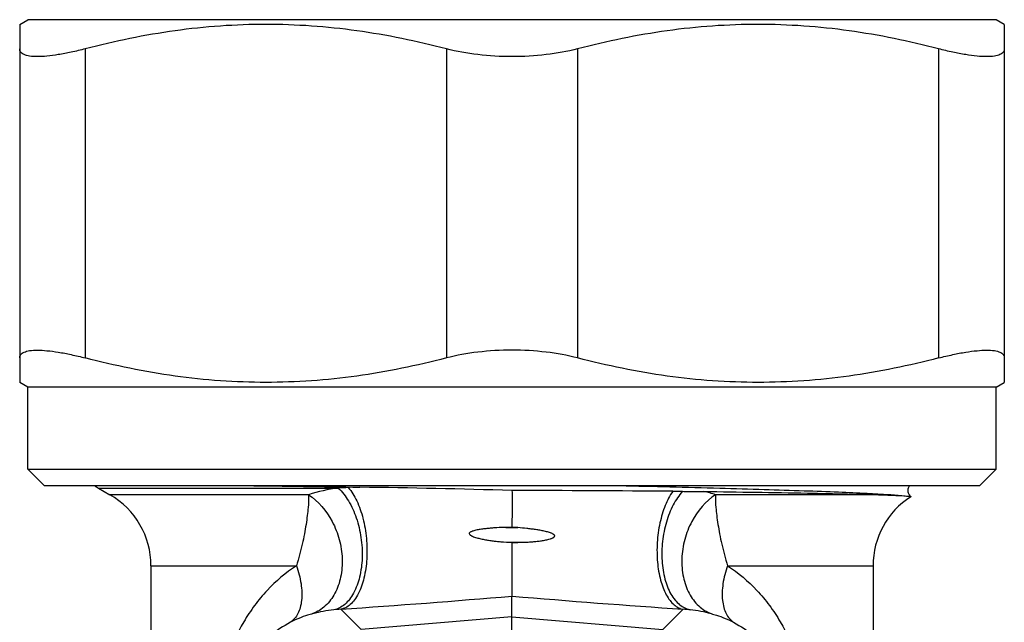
# Model space of a CAD drawing. Header units: millimetres. Extents: x 60394 to 199354, y 20895 to 166073.
# Tile 373 of 565: x 161552 to 161582, y 23945 to 23963. Entities that reach past the tile are written whole.
import ezdxf

# ---------------------------------------------------------------- set-up
doc = ezdxf.new("R2010")
doc.units = ezdxf.units.MM

msp = doc.modelspace()

# ---------------------------------------------------------------- linework, layer by layer
at = {"color": 0, "linetype": 'Continuous', "lineweight": -2}
for p, q in [((161551.613, 23963.225), (161551.863, 23963.37)), ((161551.613, 23963.225), (161551.613, 23952.314)), ((161581.363, 23963.37), (161551.863, 23963.37)), ((161581.613, 23963.225), (161581.363, 23963.37)), ((161581.613, 23963.225), (161581.613, 23952.314)), ((161553.613, 23962.481), (161553.613, 23953.058)), ((161564.613, 23962.481), (161564.613, 23953.058)), ((161568.613, 23962.481), (161568.613, 23953.058)), ((161579.613, 23962.481), (161579.613, 23953.058)), ((161551.863, 23952.17), (161551.613, 23952.314)), ((161581.363, 23952.17), (161581.613, 23952.314)), ((161581.363, 23952.17), (161551.863, 23952.17)), ((161551.863, 23949.67), (161551.863, 23952.17)), ((161581.363, 23949.67), (161581.363, 23952.17)), ((161551.863, 23949.67), (161581.363, 23949.67)), ((161552.363, 23949.17), (161551.863, 23949.67)), ((161580.863, 23949.17), (161581.363, 23949.67)), ((161552.363, 23949.17), (161580.863, 23949.17)), ((161554.013, 23949.092), (161561.318, 23949.092)), ((161554.013, 23949.092), (161554.363, 23948.89)), ((161561.976, 23949.12), (161561.625, 23949.108)), ((161560.41, 23948.89), (161554.363, 23948.89)), ((161577.784, 23948.89), (161572.817, 23948.89)), ((161566.613, 23947.902), (161566.428, 23947.896)), ((161566.428, 23947.896), (161566.794, 23947.887)), ((161566.794, 23947.887), (161566.613, 23947.902)), ((161566.271, 23947.456), (161566.975, 23947.44)), ((161566.613, 23947.422), (161566.975, 23947.44)), ((161566.613, 23947.422), (161566.613, 23945.798)), ((161555.613, 23946.725), (161560.046, 23946.725)), ((161555.613, 23946.725), (161555.613, 23939.641)), ((161573.181, 23946.725), (161577.613, 23946.725)), ((161577.613, 23946.725), (161577.613, 23939.641)), ((161566.613, 23945.168), (161566.613, 23945.798)), ((161562.019, 23944.778), (161561.395, 23945.4)), ((161566.613, 23945.168), (161562.019, 23944.778)), ((161566.613, 23945.168), (161571.208, 23944.778)), ((161566.613, 23942.289), (161566.613, 23945.168)), ((161571.208, 23944.778), (161571.832, 23945.4))]:
    msp.add_line(p, q, dxfattribs=at)
for centre, radius, start, end in [((161555.013, 23950.824), 2, 236.1899, 240), ((161574.917, 24966.86), 1017.822, 269.077874, 269.271525), ((161562.003, 23943.873), 5.264, 97.4733, 107.6139), ((161562.045, 23937.529), 11.586, 92.0737, 93.5946), ((161558.283, 23671.974), 277.17, 88.27765, 89.23641), ((161563.962, 22927.387), 1021.636, 89.576489, 89.851285), ((161553.113, 23946.725), 2.5, 0, 60), ((161572, 24013.662), 64.668, 269.56841, 269.83178), ((161571.234, 23943.91), 5.226, 72.3767, 76.4151), ((161580.113, 23946.725), 2.5, 122.7057, 180), ((161554.121, 23824.346), 123.708, 84.20428, 84.36357), ((161537.12, 24297.426), 352.862, 273.9447, 274.79458), ((161596.107, 24297.426), 352.862, 265.20542, 266.0553), ((161561.649, 23941.035), 4.372, 96.0629, 104.6468), ((161561.636, 23941.152), 4.255, 93.2581, 96.0612), ((161571.59, 23941.152), 4.255, 83.9388, 86.7419), ((161571.578, 23941.035), 4.372, 75.3532, 83.9371)]:
    msp.add_arc(centre, radius, start, end, dxfattribs=at)
for points, knots in [([(161564.613, 23962.481), (161563.714, 23962.715), (161562.347, 23962.997), (161560.502, 23963.192), (161559.113, 23963.242), (161557.725, 23963.192), (161555.88, 23962.997), (161554.512, 23962.715), (161553.613, 23962.481)], [0, 0, 0, 0, 0.250476, 0.375314, 0.5, 0.624686, 0.749524, 1, 1, 1, 1]), ([(161579.613, 23962.481), (161578.714, 23962.715), (161577.347, 23962.997), (161575.502, 23963.192), (161574.113, 23963.242), (161572.725, 23963.192), (161570.88, 23962.997), (161569.512, 23962.715), (161568.613, 23962.481)], [0, 0, 0, 0, 0.250476, 0.375314, 0.5, 0.624686, 0.749524, 1, 1, 1, 1]), ([(161553.613, 23962.481), (161553.471, 23962.444), (161553.197, 23962.378), (161552.807, 23962.303), (161552.462, 23962.256), (161552.169, 23962.238), (161551.962, 23962.248), (161551.828, 23962.274), (161551.751, 23962.3), (161551.69, 23962.334), (161551.645, 23962.375), (161551.619, 23962.426), (161551.613, 23962.463), (161551.613, 23962.481)], [0, 0, 0, 0, 0.207655, 0.39553, 0.55979, 0.697584, 0.807158, 0.851445, 0.889141, 0.92107, 0.948643, 0.974058, 1, 1, 1, 1]), ([(161566.613, 23962.243), (161566.266, 23962.243), (161565.592, 23962.281), (161564.928, 23962.399), (161564.613, 23962.481)], [0, 0, 0, 0, 0.517046, 1, 1, 1, 1]), ([(161568.613, 23962.481), (161568.299, 23962.399), (161567.634, 23962.281), (161566.961, 23962.243), (161566.613, 23962.243)], [0, 0, 0, 0, 0.482956, 1, 1, 1, 1]), ([(161581.613, 23962.481), (161581.613, 23962.463), (161581.608, 23962.426), (161581.581, 23962.375), (161581.537, 23962.334), (161581.476, 23962.3), (161581.399, 23962.274), (161581.265, 23962.248), (161581.057, 23962.238), (161580.765, 23962.256), (161580.42, 23962.303), (161580.029, 23962.378), (161579.756, 23962.444), (161579.613, 23962.481)], [0, 0, 0, 0, 0.025942, 0.051357, 0.07893, 0.110859, 0.148556, 0.192842, 0.302416, 0.44021, 0.60447, 0.792345, 1, 1, 1, 1]), ([(161551.613, 23953.058), (161551.613, 23953.077), (161551.619, 23953.114), (161551.645, 23953.164), (161551.69, 23953.206), (161551.751, 23953.24), (161551.828, 23953.265), (161551.962, 23953.292), (161552.169, 23953.301), (161552.462, 23953.283), (161552.807, 23953.237), (161553.197, 23953.161), (161553.471, 23953.095), (161553.613, 23953.058)], [0, 0, 0, 0, 0.025942, 0.051357, 0.07893, 0.110859, 0.148555, 0.192842, 0.302416, 0.44021, 0.60447, 0.792345, 1, 1, 1, 1]), ([(161566.613, 23953.297), (161566.266, 23953.297), (161565.592, 23953.259), (161564.928, 23953.14), (161564.613, 23953.058)], [0, 0, 0, 0, 0.517046, 1, 1, 1, 1]), ([(161568.613, 23953.058), (161568.299, 23953.14), (161567.634, 23953.259), (161566.961, 23953.297), (161566.613, 23953.297)], [0, 0, 0, 0, 0.482956, 1, 1, 1, 1]), ([(161579.613, 23953.058), (161579.756, 23953.095), (161580.029, 23953.161), (161580.42, 23953.237), (161580.765, 23953.283), (161581.057, 23953.301), (161581.265, 23953.292), (161581.399, 23953.265), (161581.476, 23953.24), (161581.537, 23953.206), (161581.581, 23953.164), (161581.608, 23953.114), (161581.613, 23953.077), (161581.613, 23953.058)], [0, 0, 0, 0, 0.207655, 0.39553, 0.55979, 0.697584, 0.807158, 0.851444, 0.889141, 0.92107, 0.948643, 0.974058, 1, 1, 1, 1]), ([(161564.613, 23953.058), (161563.714, 23952.825), (161562.347, 23952.543), (161560.502, 23952.347), (161559.113, 23952.298), (161557.725, 23952.347), (161555.88, 23952.543), (161554.512, 23952.825), (161553.613, 23953.058)], [0, 0, 0, 0, 0.250476, 0.375314, 0.5, 0.624686, 0.749524, 1, 1, 1, 1]), ([(161579.613, 23953.058), (161578.714, 23952.825), (161577.347, 23952.543), (161575.502, 23952.347), (161574.113, 23952.298), (161572.725, 23952.347), (161570.88, 23952.543), (161569.512, 23952.825), (161568.613, 23953.058)], [0, 0, 0, 0, 0.250476, 0.375314, 0.5, 0.624686, 0.749524, 1, 1, 1, 1]), ([(161561.318, 23949.092), (161561.441, 23948.981), (161561.66, 23948.693), (161561.891, 23948.177), (161562.03, 23947.585), (161562.066, 23946.974), (161561.994, 23946.397), (161561.844, 23945.971), (161561.671, 23945.701), (161561.527, 23945.547), (161561.365, 23945.437), (161561.246, 23945.395), (161561.187, 23945.383)], [0, 0, 0, 0, 0.117512, 0.252729, 0.398707, 0.546078, 0.685217, 0.808239, 0.862482, 0.911895, 0.957283, 1, 1, 1, 1]), ([(161561.625, 23949.108), (161561.73, 23948.988), (161561.911, 23948.685), (161562.092, 23948.158), (161562.193, 23947.559), (161562.204, 23946.945), (161562.125, 23946.373), (161561.983, 23945.953), (161561.824, 23945.69), (161561.695, 23945.543), (161561.552, 23945.442), (161561.446, 23945.407), (161561.395, 23945.4)], [0, 0, 0, 0, 0.115626, 0.252823, 0.403063, 0.555218, 0.697842, 0.821261, 0.874022, 0.920679, 0.962095, 1, 1, 1, 1]), ([(161566.613, 23949.02), (161566.614, 23948.935), (161566.613, 23948.712), (161566.614, 23948.339), (161566.613, 23948.051), (161566.613, 23947.902)], [0, 0, 0, 0, 0.22608, 0.600327, 1, 1, 1, 1]), ([(161569.903, 23949.17), (161570.916, 23949.145), (161572.382, 23949.108), (161574.253, 23949.055), (161575.461, 23949.016), (161576.504, 23948.978), (161577.364, 23948.94), (161578.025, 23948.903), (161578.397, 23948.875), (161578.547, 23948.857)], [0, 0, 0, 0, 0.351545, 0.508547, 0.649074, 0.77052, 0.870638, 0.947606, 1, 1, 1, 1]), ([(161578.728, 23949.171), (161578.708, 23949.145), (161578.674, 23949.085), (161578.672, 23948.996), (161578.69, 23948.929), (161578.717, 23948.878), (161578.744, 23948.848), (161578.763, 23948.832)], [0, 0, 0, 0, 0.254968, 0.541157, 0.680609, 0.806712, 1, 1, 1, 1]), ([(161560.41, 23948.89), (161560.416, 23948.759), (161560.41, 23948.546), (161560.376, 23948.245), (161560.338, 23947.978), (161560.288, 23947.688), (161560.222, 23947.379), (161560.144, 23947.055), (161560.081, 23946.836), (161560.046, 23946.725)], [0, 0, 0, 0, 0.178924, 0.289257, 0.412106, 0.546127, 0.689868, 0.841909, 1, 1, 1, 1]), ([(161560.41, 23948.89), (161560.717, 23948.694), (161561.096, 23948.238), (161561.37, 23947.53), (161561.46, 23946.951), (161561.418, 23946.388), (161561.246, 23945.887), (161560.953, 23945.49), (161560.683, 23945.318), (161560.543, 23945.265)], [0, 0, 0, 0, 0.25469, 0.3922, 0.529271, 0.660824, 0.783173, 0.895332, 1, 1, 1, 1]), ([(161571.513, 23948.995), (161571.419, 23948.863), (161571.259, 23948.548), (161571.104, 23948.019), (161571.025, 23947.435), (161571.03, 23946.848), (161571.119, 23946.307), (161571.262, 23945.914), (161571.418, 23945.669), (161571.544, 23945.534), (161571.682, 23945.44), (161571.783, 23945.407), (161571.832, 23945.4)], [0, 0, 0, 0, 0.122077, 0.262845, 0.413648, 0.564043, 0.703682, 0.824087, 0.875661, 0.921462, 0.962361, 1, 1, 1, 1]), ([(161571.81, 23948.994), (161571.699, 23948.87), (161571.501, 23948.57), (161571.298, 23948.05), (161571.202, 23947.569), (161571.174, 23947.17), (161571.181, 23946.784), (161571.248, 23946.336), (161571.401, 23945.935), (161571.571, 23945.682), (161571.712, 23945.537), (161571.869, 23945.434), (161571.983, 23945.394), (161572.04, 23945.383)], [0, 0, 0, 0, 0.122367, 0.260329, 0.406739, 0.480427, 0.552876, 0.689698, 0.810414, 0.863758, 0.912523, 0.95751, 1, 1, 1, 1]), ([(161572.817, 23948.89), (161572.51, 23948.694), (161572.13, 23948.238), (161571.856, 23947.53), (161571.766, 23946.951), (161571.809, 23946.388), (161571.981, 23945.887), (161572.274, 23945.49), (161572.543, 23945.318), (161572.683, 23945.265)], [0, 0, 0, 0, 0.25469, 0.3922, 0.529271, 0.660824, 0.783173, 0.895332, 1, 1, 1, 1]), ([(161571.81, 23948.994), (161571.865, 23948.993), (161572.082, 23948.993), (161572.3, 23948.992), (161572.462, 23948.989)], [0, 0, 0, 0, 0.252257, 1, 1, 1, 1]), ([(161572.462, 23948.989), (161573.513, 23948.975), (161574.972, 23948.953), (161576.746, 23948.918), (161577.469, 23948.9), (161577.784, 23948.89)], [0, 0, 0, 0, 0.592432, 0.822674, 1, 1, 1, 1]), ([(161572.817, 23948.89), (161572.81, 23948.759), (161572.817, 23948.546), (161572.85, 23948.245), (161572.888, 23947.978), (161572.939, 23947.688), (161573.004, 23947.379), (161573.083, 23947.055), (161573.145, 23946.836), (161573.181, 23946.725)], [0, 0, 0, 0, 0.178924, 0.289257, 0.412106, 0.546127, 0.689868, 0.841909, 1, 1, 1, 1]), ([(161577.784, 23948.89), (161577.933, 23948.886), (161578.188, 23948.877), (161578.443, 23948.865), (161578.547, 23948.857)], [0, 0, 0, 0, 0.588715, 1, 1, 1, 1]), ([(161578.547, 23948.857), (161578.577, 23948.855), (161578.628, 23948.852), (161578.688, 23948.846), (161578.724, 23948.842), (161578.743, 23948.839), (161578.755, 23948.836), (161578.761, 23948.834), (161578.763, 23948.832)], [0, 0, 0, 0, 0.410025, 0.713527, 0.825099, 0.909849, 0.967915, 1, 1, 1, 1]), ([(161578.763, 23948.832), (161578.764, 23948.832), (161578.765, 23948.831), (161578.763, 23948.829), (161578.763, 23948.829)], [0, 0, 0, 0, 0.467934, 1, 1, 1, 1]), ([(161566.428, 23947.896), (161566.336, 23947.893), (161566.2, 23947.887), (161566.018, 23947.875), (161565.883, 23947.863), (161565.77, 23947.851), (161565.68, 23947.839), (161565.613, 23947.828), (161565.547, 23947.816), (161565.481, 23947.801), (161565.427, 23947.786), (161565.385, 23947.771), (161565.354, 23947.757), (161565.33, 23947.741), (161565.314, 23947.725), (161565.307, 23947.702), (161565.319, 23947.679), (161565.336, 23947.665), (161565.355, 23947.651), (161565.379, 23947.638), (161565.42, 23947.619), (161565.473, 23947.599), (161565.538, 23947.58), (161565.603, 23947.562), (161565.668, 23947.547), (161565.757, 23947.528), (161565.867, 23947.508), (161566.001, 23947.488), (161566.136, 23947.47), (161566.226, 23947.461), (161566.271, 23947.456)], [0, 0, 0, 0, 0.12601, 0.188844, 0.251546, 0.314104, 0.345326, 0.376508, 0.407648, 0.438746, 0.469808, 0.485328, 0.500874, 0.516417, 0.524423, 0.532224, 0.547944, 0.555852, 0.563677, 0.579251, 0.594816, 0.62589, 0.656952, 0.68802, 0.719102, 0.750204, 0.812479, 0.874866, 0.937372, 1, 1, 1, 1]), ([(161566.975, 23947.44), (161567.02, 23947.442), (161567.11, 23947.447), (161567.244, 23947.457), (161567.378, 23947.47), (161567.488, 23947.485), (161567.576, 23947.499), (161567.642, 23947.511), (161567.707, 23947.526), (161567.761, 23947.54), (161567.803, 23947.554), (161567.835, 23947.566), (161567.864, 23947.58), (161567.889, 23947.595), (161567.905, 23947.611), (161567.914, 23947.626), (161567.915, 23947.644), (161567.906, 23947.66), (161567.894, 23947.672), (161567.876, 23947.686), (161567.852, 23947.7), (161567.822, 23947.714), (161567.78, 23947.73), (161567.727, 23947.747), (161567.662, 23947.764), (161567.597, 23947.78), (161567.531, 23947.793), (161567.443, 23947.81), (161567.332, 23947.828), (161567.198, 23947.846), (161567.019, 23947.867), (161566.884, 23947.88), (161566.794, 23947.887)], [0, 0, 0, 0, 0.062643, 0.125147, 0.187508, 0.249725, 0.280782, 0.311806, 0.342801, 0.373774, 0.389259, 0.40475, 0.420265, 0.43576, 0.443746, 0.451965, 0.45968, 0.467644, 0.475818, 0.483638, 0.499156, 0.514748, 0.530295, 0.561401, 0.592525, 0.623677, 0.654861, 0.686079, 0.748614, 0.811281, 0.874075, 1, 1, 1, 1]), ([(161560.046, 23946.725), (161559.718, 23946.513), (161559.264, 23946.129), (161558.76, 23945.523), (161558.313, 23944.841), (161557.884, 23943.857), (161557.722, 23942.999), (161557.687, 23942.553)], [0, 0, 0, 0, 0.236383, 0.355525, 0.47665, 0.72911, 1, 1, 1, 1]), ([(161560.046, 23946.725), (161560.109, 23946.546), (161560.2, 23946.198), (161560.222, 23945.763), (161560.168, 23945.46), (161560.098, 23945.27), (161559.997, 23945.114), (161559.909, 23945.033), (161559.862, 23945.001)], [0, 0, 0, 0, 0.309191, 0.581134, 0.700406, 0.808646, 0.907521, 1, 1, 1, 1]), ([(161573.181, 23946.725), (161573.117, 23946.546), (161573.026, 23946.198), (161573.005, 23945.763), (161573.059, 23945.46), (161573.129, 23945.27), (161573.23, 23945.114), (161573.318, 23945.033), (161573.365, 23945.001)], [0, 0, 0, 0, 0.309191, 0.581134, 0.700406, 0.808646, 0.907521, 1, 1, 1, 1]), ([(161573.181, 23946.725), (161573.508, 23946.513), (161573.963, 23946.129), (161574.467, 23945.523), (161574.914, 23944.841), (161575.342, 23943.857), (161575.505, 23942.999), (161575.539, 23942.553)], [0, 0, 0, 0, 0.236383, 0.355525, 0.47665, 0.72911, 1, 1, 1, 1]), ([(161560.543, 23945.265), (161560.491, 23945.251), (161560.257, 23945.183), (161560.03, 23945.09), (161559.862, 23945.001)], [0, 0, 0, 0, 0.223137, 1, 1, 1, 1]), ([(161572.683, 23945.265), (161572.736, 23945.251), (161572.97, 23945.183), (161573.197, 23945.09), (161573.365, 23945.001)], [0, 0, 0, 0, 0.223137, 1, 1, 1, 1]), ([(161559.862, 23945.001), (161559.639, 23944.884), (161559.216, 23944.602), (161558.673, 23944.039), (161558.324, 23943.446), (161558.129, 23942.876), (161558.072, 23942.551), (161558.056, 23942.379)], [0, 0, 0, 0, 0.227856, 0.45619, 0.703057, 0.843391, 1, 1, 1, 1]), ([(161573.365, 23945.001), (161573.587, 23944.884), (161574.01, 23944.602), (161574.554, 23944.039), (161574.902, 23943.446), (161575.098, 23942.876), (161575.155, 23942.551), (161575.171, 23942.379)], [0, 0, 0, 0, 0.227856, 0.45619, 0.703057, 0.843391, 1, 1, 1, 1])]:
    msp.add_open_spline(points, degree=3, knots=knots, dxfattribs=at)

doc.saveas('drawing.dxf')
